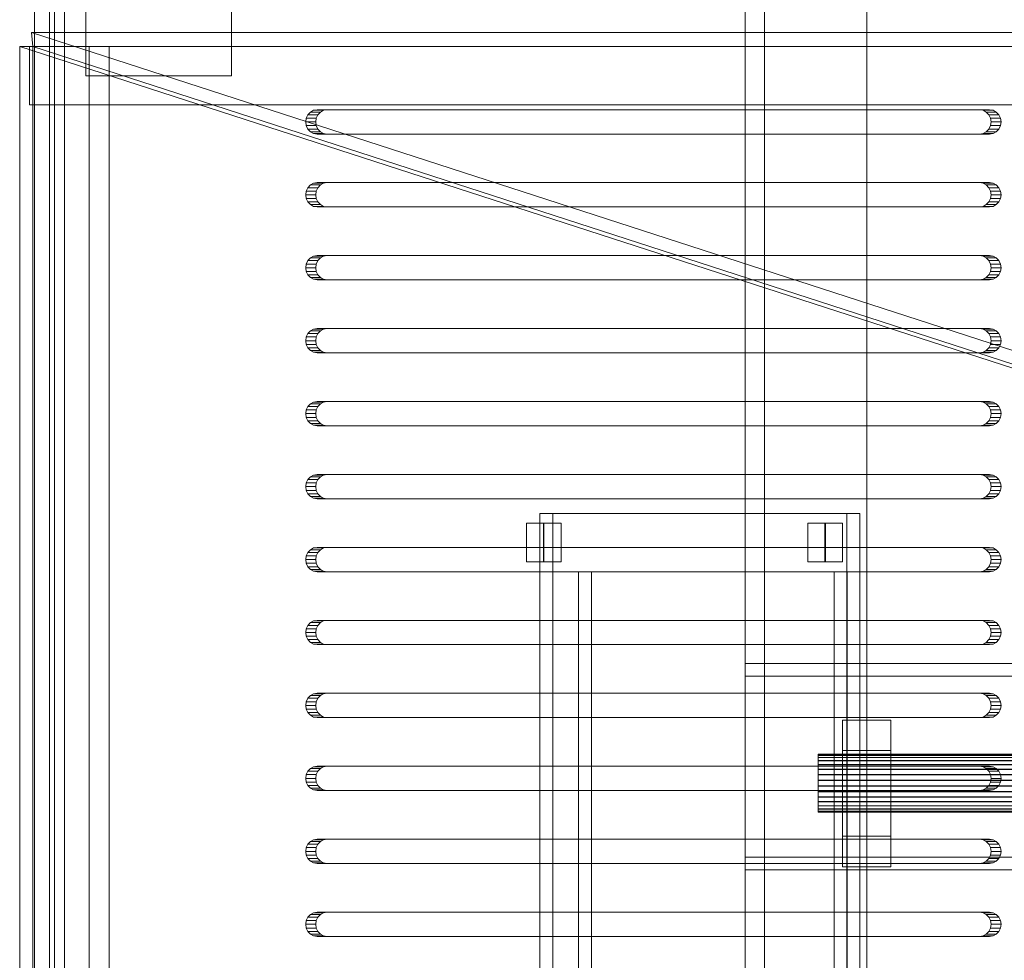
# Model space of a CAD drawing. Header units: millimetres. Extents: x -2233 to 61924, y -68080 to 6847.
# Tile 633 of 656: x 27076 to 27278, y -17980 to -17786. Entities that reach past the tile are written whole.
import ezdxf

# ---------------------------------------------------------------- set-up
doc = ezdxf.new("R2010")
doc.units = ezdxf.units.MM
doc.layers.add('superior_bajante_movil', color=7, linetype='Continuous', lineweight=0)
doc.layers.add('superior_C09', color=7, linetype='Continuous', lineweight=0)

msp = doc.modelspace()

# ---------------------------------------------------------------- linework, layer by layer
at = {"layer": 'superior_bajante_movil'}
for p, q in [((27081.912, -18183), (27081.912, -17777)), ((27082.939, -17777), (27082.939, -18183)), ((27078.834, -17780), (27078.834, -17792)), ((27082.939, -18180), (27082.939, -17780)), ((27082.939, -17792), (27082.939, -17780)), ((27084.991, -17780), (27084.991, -18180)), ((27089.379, -17798), (27089.379, -17782)), ((27119.379, -17782), (27119.379, -17798)), ((27829.98, -17789.103), (27078.226, -17789.103)), ((27078.226, -17789.103), (27349.801, -17877.103)), ((27078.492, -17792), (27078.226, -17789.103)), ((27075.796, -17792), (27075.796, -18168)), ((27075.796, -17792), (27078.492, -17792)), ((27347.371, -17880), (27075.796, -17792)), ((27829.562, -17792), (27077.808, -17792)), ((27077.808, -17792), (27077.808, -17804)), ((27078.834, -17792), (27077.808, -17792)), ((27350.067, -17880), (27078.492, -17792)), ((27078.492, -17792), (27830.246, -17792)), ((27078.492, -18168), (27078.492, -17792)), ((27078.834, -17792), (27830.588, -17792)), ((27078.834, -17792), (27082.939, -17792)), ((27090.111, -17792), (27078.834, -17792)), ((27078.834, -17792), (27078.834, -18168)), ((27078.834, -17804), (27078.834, -17792)), ((27834.693, -17792), (27082.939, -17792)), ((27082.939, -18168), (27082.939, -17792)), ((27082.939, -17792), (27094.215, -17792)), ((27090.111, -18168), (27090.111, -17792)), ((27094.215, -17792), (27090.111, -17792)), ((27094.215, -17792), (27094.215, -18168)), ((27119.379, -17798), (27089.379, -17798)), ((27077.808, -17804), (27829.562, -17804)), ((27077.808, -17804), (27078.834, -17804)), ((27830.588, -17804), (27078.834, -17804)), ((27134.737, -17806.727), (27134.622, -17807.5)), ((27135.07, -17806.031), (27134.737, -17806.727)), ((27134.737, -17806.727), (27136.789, -17806.727)), ((27135.59, -17805.477), (27135.07, -17806.031)), ((27135.07, -17806.031), (27137.122, -17806.031)), ((27136.245, -17805.122), (27135.59, -17805.477)), ((27135.59, -17805.477), (27137.642, -17805.477)), ((27136.971, -17805), (27136.245, -17805.122)), ((27136.245, -17805.122), (27138.297, -17805.122)), ((27136.674, -17807.5), (27136.789, -17806.727)), ((27136.789, -17806.727), (27137.122, -17806.031)), ((27136.971, -17805), (27139.023, -17805)), ((27273.226, -17805), (27136.971, -17805)), ((27137.122, -17806.031), (27137.642, -17805.477)), ((27137.642, -17805.477), (27138.297, -17805.122)), ((27138.297, -17805.122), (27139.023, -17805)), ((27139.023, -17805), (27275.278, -17805)), ((27273.226, -17805), (27275.278, -17805)), ((27273.952, -17805.122), (27273.226, -17805)), ((27273.952, -17805.122), (27276.004, -17805.122)), ((27274.607, -17805.477), (27273.952, -17805.122)), ((27274.607, -17805.477), (27276.659, -17805.477)), ((27275.127, -17806.031), (27274.607, -17805.477)), ((27275.127, -17806.031), (27277.179, -17806.031)), ((27275.461, -17806.727), (27275.127, -17806.031)), ((27275.278, -17805), (27276.004, -17805.122)), ((27275.461, -17806.727), (27277.513, -17806.727)), ((27275.576, -17807.5), (27275.461, -17806.727)), ((27276.004, -17805.122), (27276.659, -17805.477)), ((27276.659, -17805.477), (27277.179, -17806.031)), ((27277.179, -17806.031), (27277.513, -17806.727)), ((27277.513, -17806.727), (27277.628, -17807.5)), ((27134.622, -17807.5), (27134.737, -17808.273)), ((27134.622, -17807.5), (27136.674, -17807.5)), ((27134.737, -17808.273), (27135.07, -17808.969)), ((27134.737, -17808.273), (27136.789, -17808.273)), ((27136.789, -17808.273), (27136.674, -17807.5)), ((27137.122, -17808.969), (27136.789, -17808.273)), ((27275.127, -17808.969), (27275.461, -17808.273)), ((27275.461, -17808.273), (27275.576, -17807.5)), ((27275.461, -17808.273), (27277.513, -17808.273)), ((27275.576, -17807.5), (27277.628, -17807.5)), ((27277.513, -17808.273), (27277.179, -17808.969)), ((27277.628, -17807.5), (27277.513, -17808.273)), ((27135.07, -17808.969), (27135.59, -17809.523)), ((27135.07, -17808.969), (27137.122, -17808.969)), ((27135.59, -17809.523), (27136.245, -17809.878)), ((27135.59, -17809.523), (27137.642, -17809.523)), ((27136.245, -17809.878), (27136.971, -17810)), ((27136.245, -17809.878), (27138.297, -17809.878)), ((27139.023, -17810), (27136.971, -17810)), ((27136.971, -17810), (27273.226, -17810)), ((27137.642, -17809.523), (27137.122, -17808.969)), ((27138.297, -17809.878), (27137.642, -17809.523)), ((27139.023, -17810), (27138.297, -17809.878)), ((27275.278, -17810), (27139.023, -17810)), ((27273.226, -17810), (27273.952, -17809.878)), ((27273.226, -17810), (27275.278, -17810)), ((27273.952, -17809.878), (27274.607, -17809.523)), ((27273.952, -17809.878), (27276.004, -17809.878)), ((27274.607, -17809.523), (27275.127, -17808.969)), ((27274.607, -17809.523), (27276.659, -17809.523)), ((27275.127, -17808.969), (27277.179, -17808.969)), ((27276.004, -17809.878), (27275.278, -17810)), ((27276.659, -17809.523), (27276.004, -17809.878)), ((27277.179, -17808.969), (27276.659, -17809.523)), ((27135.07, -17821.031), (27134.737, -17821.727)), ((27135.59, -17820.477), (27135.07, -17821.031)), ((27135.07, -17821.031), (27137.122, -17821.031)), ((27136.245, -17820.122), (27135.59, -17820.477)), ((27135.59, -17820.477), (27137.642, -17820.477)), ((27136.971, -17820), (27136.245, -17820.122)), ((27136.245, -17820.122), (27138.297, -17820.122)), ((27136.789, -17821.727), (27137.122, -17821.031)), ((27136.971, -17820), (27139.023, -17820)), ((27273.226, -17820), (27136.971, -17820)), ((27137.122, -17821.031), (27137.642, -17820.477)), ((27137.642, -17820.477), (27138.297, -17820.122)), ((27138.297, -17820.122), (27139.023, -17820)), ((27139.023, -17820), (27275.278, -17820)), ((27273.226, -17820), (27275.278, -17820)), ((27273.952, -17820.122), (27273.226, -17820)), ((27273.952, -17820.122), (27276.004, -17820.122)), ((27274.607, -17820.477), (27273.952, -17820.122)), ((27274.607, -17820.477), (27276.659, -17820.477)), ((27275.127, -17821.031), (27274.607, -17820.477)), ((27275.127, -17821.031), (27277.179, -17821.031)), ((27275.461, -17821.727), (27275.127, -17821.031)), ((27275.278, -17820), (27276.004, -17820.122)), ((27276.004, -17820.122), (27276.659, -17820.477)), ((27276.659, -17820.477), (27277.179, -17821.031)), ((27277.179, -17821.031), (27277.513, -17821.727)), ((27134.737, -17821.727), (27134.622, -17822.5)), ((27134.622, -17822.5), (27134.737, -17823.273)), ((27134.622, -17822.5), (27136.674, -17822.5)), ((27134.737, -17821.727), (27136.789, -17821.727)), ((27136.674, -17822.5), (27136.789, -17821.727)), ((27136.789, -17823.273), (27136.674, -17822.5)), ((27275.461, -17821.727), (27277.513, -17821.727)), ((27275.576, -17822.5), (27275.461, -17821.727)), ((27275.461, -17823.273), (27275.576, -17822.5)), ((27275.576, -17822.5), (27277.628, -17822.5)), ((27277.513, -17821.727), (27277.628, -17822.5)), ((27277.628, -17822.5), (27277.513, -17823.273)), ((27134.737, -17823.273), (27135.07, -17823.969)), ((27134.737, -17823.273), (27136.789, -17823.273)), ((27135.07, -17823.969), (27135.59, -17824.523)), ((27135.07, -17823.969), (27137.122, -17823.969)), ((27135.59, -17824.523), (27136.245, -17824.878)), ((27135.59, -17824.523), (27137.642, -17824.523)), ((27136.245, -17824.878), (27136.971, -17825)), ((27136.245, -17824.878), (27138.297, -17824.878)), ((27137.122, -17823.969), (27136.789, -17823.273)), ((27139.023, -17825), (27136.971, -17825)), ((27136.971, -17825), (27273.226, -17825)), ((27137.642, -17824.523), (27137.122, -17823.969)), ((27138.297, -17824.878), (27137.642, -17824.523)), ((27139.023, -17825), (27138.297, -17824.878)), ((27275.278, -17825), (27139.023, -17825)), ((27273.226, -17825), (27273.952, -17824.878)), ((27273.226, -17825), (27275.278, -17825)), ((27273.952, -17824.878), (27274.607, -17824.523)), ((27273.952, -17824.878), (27276.004, -17824.878)), ((27274.607, -17824.523), (27275.127, -17823.969)), ((27274.607, -17824.523), (27276.659, -17824.523)), ((27275.127, -17823.969), (27275.461, -17823.273)), ((27275.127, -17823.969), (27277.179, -17823.969)), ((27276.004, -17824.878), (27275.278, -17825)), ((27275.461, -17823.273), (27277.513, -17823.273)), ((27276.659, -17824.523), (27276.004, -17824.878)), ((27277.179, -17823.969), (27276.659, -17824.523)), ((27277.513, -17823.273), (27277.179, -17823.969)), ((27136.245, -17835.122), (27135.59, -17835.477)), ((27136.971, -17835), (27136.245, -17835.122)), ((27136.245, -17835.122), (27138.297, -17835.122)), ((27136.971, -17835), (27139.023, -17835)), ((27273.226, -17835), (27136.971, -17835)), ((27137.642, -17835.477), (27138.297, -17835.122)), ((27138.297, -17835.122), (27139.023, -17835)), ((27139.023, -17835), (27275.278, -17835)), ((27273.226, -17835), (27275.278, -17835)), ((27273.952, -17835.122), (27273.226, -17835)), ((27273.952, -17835.122), (27276.004, -17835.122)), ((27274.607, -17835.477), (27273.952, -17835.122)), ((27275.278, -17835), (27276.004, -17835.122)), ((27276.004, -17835.122), (27276.659, -17835.477)), ((27134.737, -17836.727), (27134.622, -17837.5)), ((27135.07, -17836.031), (27134.737, -17836.727)), ((27134.737, -17836.727), (27136.789, -17836.727)), ((27135.59, -17835.477), (27135.07, -17836.031)), ((27135.07, -17836.031), (27137.122, -17836.031)), ((27135.59, -17835.477), (27137.642, -17835.477)), ((27136.674, -17837.5), (27136.789, -17836.727)), ((27136.789, -17836.727), (27137.122, -17836.031)), ((27137.122, -17836.031), (27137.642, -17835.477)), ((27274.607, -17835.477), (27276.659, -17835.477)), ((27275.127, -17836.031), (27274.607, -17835.477)), ((27275.127, -17836.031), (27277.179, -17836.031)), ((27275.461, -17836.727), (27275.127, -17836.031)), ((27275.461, -17836.727), (27277.513, -17836.727)), ((27275.576, -17837.5), (27275.461, -17836.727)), ((27276.659, -17835.477), (27277.179, -17836.031)), ((27277.179, -17836.031), (27277.513, -17836.727)), ((27277.513, -17836.727), (27277.628, -17837.5)), ((27134.622, -17837.5), (27134.737, -17838.273)), ((27134.622, -17837.5), (27136.674, -17837.5)), ((27134.737, -17838.273), (27135.07, -17838.969)), ((27134.737, -17838.273), (27136.789, -17838.273)), ((27135.07, -17838.969), (27135.59, -17839.523)), ((27135.07, -17838.969), (27137.122, -17838.969)), ((27136.789, -17838.273), (27136.674, -17837.5)), ((27137.122, -17838.969), (27136.789, -17838.273)), ((27137.642, -17839.523), (27137.122, -17838.969)), ((27274.607, -17839.523), (27275.127, -17838.969)), ((27275.127, -17838.969), (27275.461, -17838.273)), ((27275.127, -17838.969), (27277.179, -17838.969)), ((27275.461, -17838.273), (27275.576, -17837.5)), ((27275.461, -17838.273), (27277.513, -17838.273)), ((27275.576, -17837.5), (27277.628, -17837.5)), ((27277.179, -17838.969), (27276.659, -17839.523)), ((27277.513, -17838.273), (27277.179, -17838.969)), ((27277.628, -17837.5), (27277.513, -17838.273)), ((27135.59, -17839.523), (27136.245, -17839.878)), ((27135.59, -17839.523), (27137.642, -17839.523)), ((27136.245, -17839.878), (27136.971, -17840)), ((27136.245, -17839.878), (27138.297, -17839.878)), ((27139.023, -17840), (27136.971, -17840)), ((27136.971, -17840), (27273.226, -17840)), ((27138.297, -17839.878), (27137.642, -17839.523)), ((27139.023, -17840), (27138.297, -17839.878)), ((27275.278, -17840), (27139.023, -17840)), ((27273.226, -17840), (27273.952, -17839.878)), ((27273.226, -17840), (27275.278, -17840)), ((27273.952, -17839.878), (27274.607, -17839.523)), ((27273.952, -17839.878), (27276.004, -17839.878)), ((27274.607, -17839.523), (27276.659, -17839.523)), ((27276.004, -17839.878), (27275.278, -17840)), ((27276.659, -17839.523), (27276.004, -17839.878)), ((27135.07, -17851.031), (27134.737, -17851.727)), ((27135.59, -17850.477), (27135.07, -17851.031)), ((27135.07, -17851.031), (27137.122, -17851.031)), ((27136.245, -17850.122), (27135.59, -17850.477)), ((27135.59, -17850.477), (27137.642, -17850.477)), ((27136.971, -17850), (27136.245, -17850.122)), ((27136.245, -17850.122), (27138.297, -17850.122)), ((27136.789, -17851.727), (27137.122, -17851.031)), ((27136.971, -17850), (27139.023, -17850)), ((27273.226, -17850), (27136.971, -17850)), ((27137.122, -17851.031), (27137.642, -17850.477)), ((27137.642, -17850.477), (27138.297, -17850.122)), ((27138.297, -17850.122), (27139.023, -17850)), ((27139.023, -17850), (27275.278, -17850)), ((27273.226, -17850), (27275.278, -17850)), ((27273.952, -17850.122), (27273.226, -17850)), ((27273.952, -17850.122), (27276.004, -17850.122)), ((27274.607, -17850.477), (27273.952, -17850.122)), ((27274.607, -17850.477), (27276.659, -17850.477)), ((27275.127, -17851.031), (27274.607, -17850.477)), ((27275.127, -17851.031), (27277.179, -17851.031)), ((27275.461, -17851.727), (27275.127, -17851.031)), ((27275.278, -17850), (27276.004, -17850.122)), ((27276.004, -17850.122), (27276.659, -17850.477)), ((27276.659, -17850.477), (27277.179, -17851.031)), ((27277.179, -17851.031), (27277.513, -17851.727)), ((27134.737, -17851.727), (27134.622, -17852.5)), ((27134.622, -17852.5), (27134.737, -17853.273)), ((27134.622, -17852.5), (27136.674, -17852.5)), ((27134.737, -17851.727), (27136.789, -17851.727)), ((27134.737, -17853.273), (27135.07, -17853.969)), ((27134.737, -17853.273), (27136.789, -17853.273)), ((27136.674, -17852.5), (27136.789, -17851.727)), ((27136.789, -17853.273), (27136.674, -17852.5)), ((27137.122, -17853.969), (27136.789, -17853.273)), ((27275.127, -17853.969), (27275.461, -17853.273)), ((27275.461, -17851.727), (27277.513, -17851.727)), ((27275.576, -17852.5), (27275.461, -17851.727)), ((27275.461, -17853.273), (27275.576, -17852.5)), ((27275.461, -17853.273), (27277.513, -17853.273)), ((27275.576, -17852.5), (27277.628, -17852.5)), ((27277.513, -17853.273), (27277.179, -17853.969)), ((27277.513, -17851.727), (27277.628, -17852.5)), ((27277.628, -17852.5), (27277.513, -17853.273)), ((27135.07, -17853.969), (27135.59, -17854.523)), ((27135.07, -17853.969), (27137.122, -17853.969)), ((27135.59, -17854.523), (27136.245, -17854.878)), ((27135.59, -17854.523), (27137.642, -17854.523)), ((27136.245, -17854.878), (27136.971, -17855)), ((27136.245, -17854.878), (27138.297, -17854.878)), ((27139.023, -17855), (27136.971, -17855)), ((27136.971, -17855), (27273.226, -17855)), ((27137.642, -17854.523), (27137.122, -17853.969)), ((27138.297, -17854.878), (27137.642, -17854.523)), ((27139.023, -17855), (27138.297, -17854.878)), ((27275.278, -17855), (27139.023, -17855)), ((27273.226, -17855), (27273.952, -17854.878)), ((27273.226, -17855), (27275.278, -17855)), ((27273.952, -17854.878), (27274.607, -17854.523)), ((27273.952, -17854.878), (27276.004, -17854.878)), ((27274.607, -17854.523), (27275.127, -17853.969)), ((27274.607, -17854.523), (27276.659, -17854.523)), ((27275.127, -17853.969), (27277.179, -17853.969)), ((27276.004, -17854.878), (27275.278, -17855)), ((27276.659, -17854.523), (27276.004, -17854.878)), ((27277.179, -17853.969), (27276.659, -17854.523)), ((27135.59, -17865.477), (27135.07, -17866.031)), ((27136.245, -17865.122), (27135.59, -17865.477)), ((27135.59, -17865.477), (27137.642, -17865.477)), ((27136.971, -17865), (27136.245, -17865.122)), ((27136.245, -17865.122), (27138.297, -17865.122)), ((27136.971, -17865), (27139.023, -17865)), ((27273.226, -17865), (27136.971, -17865)), ((27137.122, -17866.031), (27137.642, -17865.477)), ((27137.642, -17865.477), (27138.297, -17865.122)), ((27138.297, -17865.122), (27139.023, -17865)), ((27139.023, -17865), (27275.278, -17865)), ((27273.226, -17865), (27275.278, -17865)), ((27273.952, -17865.122), (27273.226, -17865)), ((27273.952, -17865.122), (27276.004, -17865.122)), ((27274.607, -17865.477), (27273.952, -17865.122)), ((27274.607, -17865.477), (27276.659, -17865.477)), ((27275.127, -17866.031), (27274.607, -17865.477)), ((27275.278, -17865), (27276.004, -17865.122)), ((27276.004, -17865.122), (27276.659, -17865.477)), ((27276.659, -17865.477), (27277.179, -17866.031)), ((27134.737, -17866.727), (27134.622, -17867.5)), ((27134.622, -17867.5), (27134.737, -17868.273)), ((27134.622, -17867.5), (27136.674, -17867.5)), ((27135.07, -17866.031), (27134.737, -17866.727)), ((27134.737, -17866.727), (27136.789, -17866.727)), ((27135.07, -17866.031), (27137.122, -17866.031)), ((27136.674, -17867.5), (27136.789, -17866.727)), ((27136.789, -17868.273), (27136.674, -17867.5)), ((27136.789, -17866.727), (27137.122, -17866.031)), ((27275.127, -17866.031), (27277.179, -17866.031)), ((27275.461, -17866.727), (27275.127, -17866.031)), ((27275.461, -17866.727), (27277.513, -17866.727)), ((27275.576, -17867.5), (27275.461, -17866.727)), ((27275.461, -17868.273), (27275.576, -17867.5)), ((27275.576, -17867.5), (27277.628, -17867.5)), ((27277.179, -17866.031), (27277.513, -17866.727)), ((27277.513, -17866.727), (27277.628, -17867.5)), ((27277.628, -17867.5), (27277.513, -17868.273)), ((27134.737, -17868.273), (27135.07, -17868.969)), ((27134.737, -17868.273), (27136.789, -17868.273)), ((27135.07, -17868.969), (27135.59, -17869.523)), ((27135.07, -17868.969), (27137.122, -17868.969)), ((27135.59, -17869.523), (27136.245, -17869.878)), ((27135.59, -17869.523), (27137.642, -17869.523)), ((27137.122, -17868.969), (27136.789, -17868.273)), ((27137.642, -17869.523), (27137.122, -17868.969)), ((27138.297, -17869.878), (27137.642, -17869.523)), ((27273.952, -17869.878), (27274.607, -17869.523)), ((27274.607, -17869.523), (27275.127, -17868.969)), ((27274.607, -17869.523), (27276.659, -17869.523)), ((27275.127, -17868.969), (27275.461, -17868.273)), ((27275.127, -17868.969), (27277.179, -17868.969)), ((27275.461, -17868.273), (27277.513, -17868.273)), ((27276.659, -17869.523), (27276.004, -17869.878)), ((27277.179, -17868.969), (27276.659, -17869.523)), ((27277.513, -17868.273), (27277.179, -17868.969)), ((27136.245, -17869.878), (27136.971, -17870)), ((27136.245, -17869.878), (27138.297, -17869.878)), ((27139.023, -17870), (27136.971, -17870)), ((27136.971, -17870), (27273.226, -17870)), ((27139.023, -17870), (27138.297, -17869.878)), ((27275.278, -17870), (27139.023, -17870)), ((27273.226, -17870), (27273.952, -17869.878)), ((27273.226, -17870), (27275.278, -17870)), ((27273.952, -17869.878), (27276.004, -17869.878)), ((27276.004, -17869.878), (27275.278, -17870)), ((27134.737, -17881.727), (27134.622, -17882.5)), ((27135.07, -17881.031), (27134.737, -17881.727)), ((27134.737, -17881.727), (27136.789, -17881.727)), ((27135.59, -17880.477), (27135.07, -17881.031)), ((27135.07, -17881.031), (27137.122, -17881.031)), ((27136.245, -17880.122), (27135.59, -17880.477)), ((27135.59, -17880.477), (27137.642, -17880.477)), ((27136.971, -17880), (27136.245, -17880.122)), ((27136.245, -17880.122), (27138.297, -17880.122)), ((27136.674, -17882.5), (27136.789, -17881.727)), ((27136.789, -17881.727), (27137.122, -17881.031)), ((27136.971, -17880), (27139.023, -17880)), ((27273.226, -17880), (27136.971, -17880)), ((27137.122, -17881.031), (27137.642, -17880.477)), ((27137.642, -17880.477), (27138.297, -17880.122)), ((27138.297, -17880.122), (27139.023, -17880)), ((27139.023, -17880), (27275.278, -17880)), ((27273.226, -17880), (27275.278, -17880)), ((27273.952, -17880.122), (27273.226, -17880)), ((27273.952, -17880.122), (27276.004, -17880.122)), ((27274.607, -17880.477), (27273.952, -17880.122)), ((27274.607, -17880.477), (27276.659, -17880.477)), ((27275.127, -17881.031), (27274.607, -17880.477)), ((27275.127, -17881.031), (27277.179, -17881.031)), ((27275.461, -17881.727), (27275.127, -17881.031)), ((27275.278, -17880), (27276.004, -17880.122)), ((27275.461, -17881.727), (27277.513, -17881.727)), ((27275.576, -17882.5), (27275.461, -17881.727)), ((27276.004, -17880.122), (27276.659, -17880.477)), ((27276.659, -17880.477), (27277.179, -17881.031)), ((27277.179, -17881.031), (27277.513, -17881.727)), ((27277.513, -17881.727), (27277.628, -17882.5)), ((27134.622, -17882.5), (27134.737, -17883.273)), ((27134.622, -17882.5), (27136.674, -17882.5)), ((27134.737, -17883.273), (27135.07, -17883.969)), ((27134.737, -17883.273), (27136.789, -17883.273)), ((27136.789, -17883.273), (27136.674, -17882.5)), ((27137.122, -17883.969), (27136.789, -17883.273)), ((27275.127, -17883.969), (27275.461, -17883.273)), ((27275.461, -17883.273), (27275.576, -17882.5)), ((27275.461, -17883.273), (27277.513, -17883.273)), ((27275.576, -17882.5), (27277.628, -17882.5)), ((27277.513, -17883.273), (27277.179, -17883.969)), ((27277.628, -17882.5), (27277.513, -17883.273)), ((27135.07, -17883.969), (27135.59, -17884.523)), ((27135.07, -17883.969), (27137.122, -17883.969)), ((27135.59, -17884.523), (27136.245, -17884.878)), ((27135.59, -17884.523), (27137.642, -17884.523)), ((27136.245, -17884.878), (27136.971, -17885)), ((27136.245, -17884.878), (27138.297, -17884.878)), ((27139.023, -17885), (27136.971, -17885)), ((27136.971, -17885), (27273.226, -17885)), ((27137.642, -17884.523), (27137.122, -17883.969)), ((27138.297, -17884.878), (27137.642, -17884.523)), ((27139.023, -17885), (27138.297, -17884.878)), ((27275.278, -17885), (27139.023, -17885)), ((27273.226, -17885), (27273.952, -17884.878)), ((27273.226, -17885), (27275.278, -17885)), ((27273.952, -17884.878), (27274.607, -17884.523)), ((27273.952, -17884.878), (27276.004, -17884.878)), ((27274.607, -17884.523), (27275.127, -17883.969)), ((27274.607, -17884.523), (27276.659, -17884.523)), ((27275.127, -17883.969), (27277.179, -17883.969)), ((27276.004, -17884.878), (27275.278, -17885)), ((27276.659, -17884.523), (27276.004, -17884.878)), ((27277.179, -17883.969), (27276.659, -17884.523)), ((27182.748, -18072), (27182.748, -17888)), ((27182.748, -17888), (27245.889, -17888)), ((27185.445, -17888), (27182.748, -17888)), ((27248.586, -17888), (27185.445, -17888)), ((27185.445, -17888), (27185.445, -18072)), ((27245.889, -17888), (27245.889, -18072)), ((27248.586, -17888), (27245.889, -17888)), ((27248.586, -18072), (27248.586, -17888)), ((27180.03, -17898), (27180.03, -17890)), ((27180.03, -17890), (27183.538, -17890)), ((27183.625, -17890), (27180.03, -17890)), ((27183.538, -17890), (27183.538, -17898)), ((27187.133, -17890), (27183.538, -17890)), ((27187.133, -17890), (27183.625, -17890)), ((27183.625, -17890), (27183.625, -17898)), ((27187.133, -17898), (27187.133, -17890)), ((27237.91, -17898), (27237.91, -17890)), ((27237.91, -17890), (27241.418, -17890)), ((27241.505, -17890), (27237.91, -17890)), ((27241.418, -17890), (27241.418, -17898)), ((27245.013, -17890), (27241.418, -17890)), ((27245.013, -17890), (27241.505, -17890)), ((27241.505, -17890), (27241.505, -17898)), ((27245.013, -17898), (27245.013, -17890)), ((27135.59, -17895.477), (27135.07, -17896.031)), ((27136.245, -17895.122), (27135.59, -17895.477)), ((27135.59, -17895.477), (27137.642, -17895.477)), ((27136.971, -17895), (27136.245, -17895.122)), ((27136.245, -17895.122), (27138.297, -17895.122)), ((27136.971, -17895), (27139.023, -17895)), ((27273.226, -17895), (27136.971, -17895)), ((27137.122, -17896.031), (27137.642, -17895.477)), ((27137.642, -17895.477), (27138.297, -17895.122)), ((27138.297, -17895.122), (27139.023, -17895)), ((27139.023, -17895), (27275.278, -17895)), ((27273.226, -17895), (27275.278, -17895)), ((27273.952, -17895.122), (27273.226, -17895)), ((27273.952, -17895.122), (27276.004, -17895.122)), ((27274.607, -17895.477), (27273.952, -17895.122)), ((27274.607, -17895.477), (27276.659, -17895.477)), ((27275.127, -17896.031), (27274.607, -17895.477)), ((27275.278, -17895), (27276.004, -17895.122)), ((27276.004, -17895.122), (27276.659, -17895.477)), ((27276.659, -17895.477), (27277.179, -17896.031)), ((27134.737, -17896.727), (27134.622, -17897.5)), ((27134.622, -17897.5), (27134.737, -17898.273)), ((27134.622, -17897.5), (27136.674, -17897.5)), ((27135.07, -17896.031), (27134.737, -17896.727)), ((27134.737, -17896.727), (27136.789, -17896.727)), ((27135.07, -17896.031), (27137.122, -17896.031)), ((27136.674, -17897.5), (27136.789, -17896.727)), ((27136.789, -17898.273), (27136.674, -17897.5)), ((27136.789, -17896.727), (27137.122, -17896.031)), ((27183.538, -17898), (27180.03, -17898)), ((27180.03, -17898), (27183.625, -17898)), ((27187.133, -17898), (27183.538, -17898)), ((27183.625, -17898), (27187.133, -17898)), ((27241.418, -17898), (27237.91, -17898)), ((27237.91, -17898), (27241.505, -17898)), ((27245.013, -17898), (27241.418, -17898)), ((27241.505, -17898), (27245.013, -17898)), ((27275.127, -17896.031), (27277.179, -17896.031)), ((27275.461, -17896.727), (27275.127, -17896.031)), ((27275.461, -17896.727), (27277.513, -17896.727)), ((27275.576, -17897.5), (27275.461, -17896.727)), ((27275.461, -17898.273), (27275.576, -17897.5)), ((27275.576, -17897.5), (27277.628, -17897.5)), ((27277.179, -17896.031), (27277.513, -17896.727)), ((27277.513, -17896.727), (27277.628, -17897.5)), ((27277.628, -17897.5), (27277.513, -17898.273)), ((27134.737, -17898.273), (27135.07, -17898.969)), ((27134.737, -17898.273), (27136.789, -17898.273)), ((27135.07, -17898.969), (27135.59, -17899.523)), ((27135.07, -17898.969), (27137.122, -17898.969)), ((27135.59, -17899.523), (27136.245, -17899.878)), ((27135.59, -17899.523), (27137.642, -17899.523)), ((27136.245, -17899.878), (27136.971, -17900)), ((27136.245, -17899.878), (27138.297, -17899.878)), ((27137.122, -17898.969), (27136.789, -17898.273)), ((27139.023, -17900), (27136.971, -17900)), ((27136.971, -17900), (27273.226, -17900)), ((27137.642, -17899.523), (27137.122, -17898.969)), ((27138.297, -17899.878), (27137.642, -17899.523)), ((27139.023, -17900), (27138.297, -17899.878)), ((27275.278, -17900), (27139.023, -17900)), ((27190.706, -17900), (27243.324, -17900)), ((27190.706, -17900), (27193.403, -17900)), ((27190.706, -18060), (27190.706, -17900)), ((27246.02, -17900), (27193.403, -17900)), ((27193.403, -17900), (27193.403, -18060)), ((27243.324, -17900), (27243.324, -18060)), ((27243.324, -17900), (27246.02, -17900)), ((27246.02, -18060), (27246.02, -17900)), ((27273.226, -17900), (27273.952, -17899.878)), ((27273.226, -17900), (27275.278, -17900)), ((27273.952, -17899.878), (27274.607, -17899.523)), ((27273.952, -17899.878), (27276.004, -17899.878)), ((27274.607, -17899.523), (27275.127, -17898.969)), ((27274.607, -17899.523), (27276.659, -17899.523)), ((27275.127, -17898.969), (27275.461, -17898.273)), ((27275.127, -17898.969), (27277.179, -17898.969)), ((27276.004, -17899.878), (27275.278, -17900)), ((27275.461, -17898.273), (27277.513, -17898.273)), ((27276.659, -17899.523), (27276.004, -17899.878)), ((27277.179, -17898.969), (27276.659, -17899.523)), ((27277.513, -17898.273), (27277.179, -17898.969)), ((27136.245, -17910.122), (27135.59, -17910.477)), ((27136.971, -17910), (27136.245, -17910.122)), ((27136.245, -17910.122), (27138.297, -17910.122)), ((27136.971, -17910), (27139.023, -17910)), ((27273.226, -17910), (27136.971, -17910)), ((27137.642, -17910.477), (27138.297, -17910.122)), ((27138.297, -17910.122), (27139.023, -17910)), ((27139.023, -17910), (27275.278, -17910)), ((27273.226, -17910), (27275.278, -17910)), ((27273.952, -17910.122), (27273.226, -17910)), ((27273.952, -17910.122), (27276.004, -17910.122)), ((27274.607, -17910.477), (27273.952, -17910.122)), ((27275.278, -17910), (27276.004, -17910.122)), ((27276.004, -17910.122), (27276.659, -17910.477)), ((27134.737, -17911.727), (27134.622, -17912.5)), ((27135.07, -17911.031), (27134.737, -17911.727)), ((27134.737, -17911.727), (27136.789, -17911.727)), ((27135.59, -17910.477), (27135.07, -17911.031)), ((27135.07, -17911.031), (27137.122, -17911.031)), ((27135.59, -17910.477), (27137.642, -17910.477)), ((27136.674, -17912.5), (27136.789, -17911.727)), ((27136.789, -17911.727), (27137.122, -17911.031)), ((27137.122, -17911.031), (27137.642, -17910.477)), ((27274.607, -17910.477), (27276.659, -17910.477)), ((27275.127, -17911.031), (27274.607, -17910.477)), ((27275.127, -17911.031), (27277.179, -17911.031)), ((27275.461, -17911.727), (27275.127, -17911.031)), ((27275.461, -17911.727), (27277.513, -17911.727)), ((27275.576, -17912.5), (27275.461, -17911.727)), ((27276.659, -17910.477), (27277.179, -17911.031)), ((27277.179, -17911.031), (27277.513, -17911.727)), ((27277.513, -17911.727), (27277.628, -17912.5)), ((27134.622, -17912.5), (27134.737, -17913.273)), ((27134.622, -17912.5), (27136.674, -17912.5)), ((27134.737, -17913.273), (27135.07, -17913.969)), ((27134.737, -17913.273), (27136.789, -17913.273)), ((27135.07, -17913.969), (27135.59, -17914.523)), ((27135.07, -17913.969), (27137.122, -17913.969)), ((27136.789, -17913.273), (27136.674, -17912.5)), ((27137.122, -17913.969), (27136.789, -17913.273)), ((27137.642, -17914.523), (27137.122, -17913.969)), ((27274.607, -17914.523), (27275.127, -17913.969)), ((27275.127, -17913.969), (27275.461, -17913.273)), ((27275.127, -17913.969), (27277.179, -17913.969)), ((27275.461, -17913.273), (27275.576, -17912.5)), ((27275.461, -17913.273), (27277.513, -17913.273)), ((27275.576, -17912.5), (27277.628, -17912.5)), ((27277.179, -17913.969), (27276.659, -17914.523)), ((27277.513, -17913.273), (27277.179, -17913.969)), ((27277.628, -17912.5), (27277.513, -17913.273)), ((27135.59, -17914.523), (27136.245, -17914.878)), ((27135.59, -17914.523), (27137.642, -17914.523)), ((27136.245, -17914.878), (27136.971, -17915)), ((27136.245, -17914.878), (27138.297, -17914.878)), ((27139.023, -17915), (27136.971, -17915)), ((27136.971, -17915), (27273.226, -17915)), ((27138.297, -17914.878), (27137.642, -17914.523)), ((27139.023, -17915), (27138.297, -17914.878)), ((27275.278, -17915), (27139.023, -17915)), ((27273.226, -17915), (27273.952, -17914.878)), ((27273.226, -17915), (27275.278, -17915)), ((27273.952, -17914.878), (27274.607, -17914.523)), ((27273.952, -17914.878), (27276.004, -17914.878)), ((27274.607, -17914.523), (27276.659, -17914.523)), ((27276.004, -17914.878), (27275.278, -17915)), ((27276.659, -17914.523), (27276.004, -17914.878)), ((27135.07, -17926.031), (27134.737, -17926.727)), ((27135.59, -17925.477), (27135.07, -17926.031)), ((27135.07, -17926.031), (27137.122, -17926.031)), ((27136.245, -17925.122), (27135.59, -17925.477)), ((27135.59, -17925.477), (27137.642, -17925.477)), ((27136.971, -17925), (27136.245, -17925.122)), ((27136.245, -17925.122), (27138.297, -17925.122)), ((27136.789, -17926.727), (27137.122, -17926.031)), ((27136.971, -17925), (27139.023, -17925)), ((27273.226, -17925), (27136.971, -17925)), ((27137.122, -17926.031), (27137.642, -17925.477)), ((27137.642, -17925.477), (27138.297, -17925.122)), ((27138.297, -17925.122), (27139.023, -17925)), ((27139.023, -17925), (27275.278, -17925)), ((27273.226, -17925), (27275.278, -17925)), ((27273.952, -17925.122), (27273.226, -17925)), ((27273.952, -17925.122), (27276.004, -17925.122)), ((27274.607, -17925.477), (27273.952, -17925.122)), ((27274.607, -17925.477), (27276.659, -17925.477)), ((27275.127, -17926.031), (27274.607, -17925.477)), ((27275.127, -17926.031), (27277.179, -17926.031)), ((27275.461, -17926.727), (27275.127, -17926.031)), ((27275.278, -17925), (27276.004, -17925.122)), ((27276.004, -17925.122), (27276.659, -17925.477)), ((27276.659, -17925.477), (27277.179, -17926.031)), ((27277.179, -17926.031), (27277.513, -17926.727)), ((27134.737, -17926.727), (27134.622, -17927.5)), ((27134.622, -17927.5), (27134.737, -17928.273)), ((27134.622, -17927.5), (27136.674, -17927.5)), ((27134.737, -17926.727), (27136.789, -17926.727)), ((27134.737, -17928.273), (27135.07, -17928.969)), ((27134.737, -17928.273), (27136.789, -17928.273)), ((27136.674, -17927.5), (27136.789, -17926.727)), ((27136.789, -17928.273), (27136.674, -17927.5)), ((27137.122, -17928.969), (27136.789, -17928.273)), ((27275.127, -17928.969), (27275.461, -17928.273)), ((27275.461, -17926.727), (27277.513, -17926.727)), ((27275.576, -17927.5), (27275.461, -17926.727)), ((27275.461, -17928.273), (27275.576, -17927.5)), ((27275.461, -17928.273), (27277.513, -17928.273)), ((27275.576, -17927.5), (27277.628, -17927.5)), ((27277.513, -17928.273), (27277.179, -17928.969)), ((27277.513, -17926.727), (27277.628, -17927.5)), ((27277.628, -17927.5), (27277.513, -17928.273)), ((27135.07, -17928.969), (27135.59, -17929.523)), ((27135.07, -17928.969), (27137.122, -17928.969)), ((27135.59, -17929.523), (27136.245, -17929.878)), ((27135.59, -17929.523), (27137.642, -17929.523)), ((27136.245, -17929.878), (27136.971, -17930)), ((27136.245, -17929.878), (27138.297, -17929.878)), ((27139.023, -17930), (27136.971, -17930)), ((27136.971, -17930), (27273.226, -17930)), ((27137.642, -17929.523), (27137.122, -17928.969)), ((27138.297, -17929.878), (27137.642, -17929.523)), ((27139.023, -17930), (27138.297, -17929.878)), ((27275.278, -17930), (27139.023, -17930)), ((27273.226, -17930), (27273.952, -17929.878)), ((27273.226, -17930), (27275.278, -17930)), ((27273.952, -17929.878), (27274.607, -17929.523)), ((27273.952, -17929.878), (27276.004, -17929.878)), ((27274.607, -17929.523), (27275.127, -17928.969)), ((27274.607, -17929.523), (27276.659, -17929.523)), ((27275.127, -17928.969), (27277.179, -17928.969)), ((27276.004, -17929.878), (27275.278, -17930)), ((27276.659, -17929.523), (27276.004, -17929.878)), ((27277.179, -17928.969), (27276.659, -17929.523)), ((27135.59, -17940.477), (27135.07, -17941.031)), ((27136.245, -17940.122), (27135.59, -17940.477)), ((27135.59, -17940.477), (27137.642, -17940.477)), ((27136.971, -17940), (27136.245, -17940.122)), ((27136.245, -17940.122), (27138.297, -17940.122)), ((27136.971, -17940), (27139.023, -17940)), ((27273.226, -17940), (27136.971, -17940)), ((27137.122, -17941.031), (27137.642, -17940.477)), ((27137.642, -17940.477), (27138.297, -17940.122)), ((27138.297, -17940.122), (27139.023, -17940)), ((27139.023, -17940), (27275.278, -17940)), ((27273.226, -17940), (27275.278, -17940)), ((27273.952, -17940.122), (27273.226, -17940)), ((27273.952, -17940.122), (27276.004, -17940.122)), ((27274.607, -17940.477), (27273.952, -17940.122)), ((27274.607, -17940.477), (27276.659, -17940.477)), ((27275.127, -17941.031), (27274.607, -17940.477)), ((27275.278, -17940), (27276.004, -17940.122)), ((27276.004, -17940.122), (27276.659, -17940.477)), ((27276.659, -17940.477), (27277.179, -17941.031)), ((27134.737, -17941.727), (27134.622, -17942.5)), ((27134.622, -17942.5), (27134.737, -17943.273)), ((27134.622, -17942.5), (27136.674, -17942.5)), ((27135.07, -17941.031), (27134.737, -17941.727)), ((27134.737, -17941.727), (27136.789, -17941.727)), ((27135.07, -17941.031), (27137.122, -17941.031)), ((27136.674, -17942.5), (27136.789, -17941.727)), ((27136.789, -17943.273), (27136.674, -17942.5)), ((27136.789, -17941.727), (27137.122, -17941.031)), ((27275.127, -17941.031), (27277.179, -17941.031)), ((27275.461, -17941.727), (27275.127, -17941.031)), ((27275.461, -17941.727), (27277.513, -17941.727)), ((27275.576, -17942.5), (27275.461, -17941.727)), ((27275.461, -17943.273), (27275.576, -17942.5)), ((27275.576, -17942.5), (27277.628, -17942.5)), ((27277.179, -17941.031), (27277.513, -17941.727)), ((27277.513, -17941.727), (27277.628, -17942.5)), ((27277.628, -17942.5), (27277.513, -17943.273)), ((27134.737, -17943.273), (27135.07, -17943.969)), ((27134.737, -17943.273), (27136.789, -17943.273)), ((27135.07, -17943.969), (27135.59, -17944.523)), ((27135.07, -17943.969), (27137.122, -17943.969)), ((27135.59, -17944.523), (27136.245, -17944.878)), ((27135.59, -17944.523), (27137.642, -17944.523)), ((27137.122, -17943.969), (27136.789, -17943.273)), ((27137.642, -17944.523), (27137.122, -17943.969)), ((27138.297, -17944.878), (27137.642, -17944.523)), ((27273.952, -17944.878), (27274.607, -17944.523)), ((27274.607, -17944.523), (27275.127, -17943.969)), ((27274.607, -17944.523), (27276.659, -17944.523)), ((27275.127, -17943.969), (27275.461, -17943.273)), ((27275.127, -17943.969), (27277.179, -17943.969)), ((27275.461, -17943.273), (27277.513, -17943.273)), ((27276.659, -17944.523), (27276.004, -17944.878)), ((27277.179, -17943.969), (27276.659, -17944.523)), ((27277.513, -17943.273), (27277.179, -17943.969)), ((27136.245, -17944.878), (27136.971, -17945)), ((27136.245, -17944.878), (27138.297, -17944.878)), ((27139.023, -17945), (27136.971, -17945)), ((27136.971, -17945), (27273.226, -17945)), ((27139.023, -17945), (27138.297, -17944.878)), ((27275.278, -17945), (27139.023, -17945)), ((27273.226, -17945), (27273.952, -17944.878)), ((27273.226, -17945), (27275.278, -17945)), ((27273.952, -17944.878), (27276.004, -17944.878)), ((27276.004, -17944.878), (27275.278, -17945)), ((27134.737, -17956.727), (27134.622, -17957.5)), ((27135.07, -17956.031), (27134.737, -17956.727)), ((27134.737, -17956.727), (27136.789, -17956.727)), ((27135.59, -17955.477), (27135.07, -17956.031)), ((27135.07, -17956.031), (27137.122, -17956.031)), ((27136.245, -17955.122), (27135.59, -17955.477)), ((27135.59, -17955.477), (27137.642, -17955.477)), ((27136.971, -17955), (27136.245, -17955.122)), ((27136.245, -17955.122), (27138.297, -17955.122)), ((27136.674, -17957.5), (27136.789, -17956.727)), ((27136.789, -17956.727), (27137.122, -17956.031)), ((27136.971, -17955), (27139.023, -17955)), ((27273.226, -17955), (27136.971, -17955)), ((27137.122, -17956.031), (27137.642, -17955.477)), ((27137.642, -17955.477), (27138.297, -17955.122)), ((27138.297, -17955.122), (27139.023, -17955)), ((27139.023, -17955), (27275.278, -17955)), ((27273.226, -17955), (27275.278, -17955)), ((27273.952, -17955.122), (27273.226, -17955)), ((27273.952, -17955.122), (27276.004, -17955.122)), ((27274.607, -17955.477), (27273.952, -17955.122)), ((27274.607, -17955.477), (27276.659, -17955.477)), ((27275.127, -17956.031), (27274.607, -17955.477)), ((27275.127, -17956.031), (27277.179, -17956.031)), ((27275.461, -17956.727), (27275.127, -17956.031)), ((27275.278, -17955), (27276.004, -17955.122)), ((27275.461, -17956.727), (27277.513, -17956.727)), ((27275.576, -17957.5), (27275.461, -17956.727)), ((27276.004, -17955.122), (27276.659, -17955.477)), ((27276.659, -17955.477), (27277.179, -17956.031)), ((27277.179, -17956.031), (27277.513, -17956.727)), ((27277.513, -17956.727), (27277.628, -17957.5)), ((27134.622, -17957.5), (27134.737, -17958.273)), ((27134.622, -17957.5), (27136.674, -17957.5)), ((27134.737, -17958.273), (27135.07, -17958.969)), ((27134.737, -17958.273), (27136.789, -17958.273)), ((27136.789, -17958.273), (27136.674, -17957.5)), ((27137.122, -17958.969), (27136.789, -17958.273)), ((27275.127, -17958.969), (27275.461, -17958.273)), ((27275.461, -17958.273), (27275.576, -17957.5)), ((27275.461, -17958.273), (27277.513, -17958.273)), ((27275.576, -17957.5), (27277.628, -17957.5)), ((27277.513, -17958.273), (27277.179, -17958.969)), ((27277.628, -17957.5), (27277.513, -17958.273)), ((27135.07, -17958.969), (27135.59, -17959.523)), ((27135.07, -17958.969), (27137.122, -17958.969)), ((27135.59, -17959.523), (27136.245, -17959.878)), ((27135.59, -17959.523), (27137.642, -17959.523)), ((27136.245, -17959.878), (27136.971, -17960)), ((27136.245, -17959.878), (27138.297, -17959.878)), ((27139.023, -17960), (27136.971, -17960)), ((27136.971, -17960), (27273.226, -17960)), ((27137.642, -17959.523), (27137.122, -17958.969)), ((27138.297, -17959.878), (27137.642, -17959.523)), ((27139.023, -17960), (27138.297, -17959.878)), ((27275.278, -17960), (27139.023, -17960)), ((27273.226, -17960), (27273.952, -17959.878)), ((27273.226, -17960), (27275.278, -17960)), ((27273.952, -17959.878), (27274.607, -17959.523)), ((27273.952, -17959.878), (27276.004, -17959.878)), ((27274.607, -17959.523), (27275.127, -17958.969)), ((27274.607, -17959.523), (27276.659, -17959.523)), ((27275.127, -17958.969), (27277.179, -17958.969)), ((27276.004, -17959.878), (27275.278, -17960)), ((27276.659, -17959.523), (27276.004, -17959.878)), ((27277.179, -17958.969), (27276.659, -17959.523)), ((27135.59, -17970.477), (27135.07, -17971.031)), ((27136.245, -17970.122), (27135.59, -17970.477)), ((27135.59, -17970.477), (27137.642, -17970.477)), ((27136.971, -17970), (27136.245, -17970.122)), ((27136.245, -17970.122), (27138.297, -17970.122)), ((27136.971, -17970), (27139.023, -17970)), ((27273.226, -17970), (27136.971, -17970)), ((27137.122, -17971.031), (27137.642, -17970.477)), ((27137.642, -17970.477), (27138.297, -17970.122)), ((27138.297, -17970.122), (27139.023, -17970)), ((27139.023, -17970), (27275.278, -17970)), ((27273.226, -17970), (27275.278, -17970)), ((27273.952, -17970.122), (27273.226, -17970)), ((27273.952, -17970.122), (27276.004, -17970.122)), ((27274.607, -17970.477), (27273.952, -17970.122)), ((27274.607, -17970.477), (27276.659, -17970.477)), ((27275.127, -17971.031), (27274.607, -17970.477)), ((27275.278, -17970), (27276.004, -17970.122)), ((27276.004, -17970.122), (27276.659, -17970.477)), ((27276.659, -17970.477), (27277.179, -17971.031)), ((27134.737, -17971.727), (27134.622, -17972.5)), ((27134.622, -17972.5), (27134.737, -17973.273)), ((27134.622, -17972.5), (27136.674, -17972.5)), ((27135.07, -17971.031), (27134.737, -17971.727)), ((27134.737, -17971.727), (27136.789, -17971.727)), ((27135.07, -17971.031), (27137.122, -17971.031)), ((27136.674, -17972.5), (27136.789, -17971.727)), ((27136.789, -17973.273), (27136.674, -17972.5)), ((27136.789, -17971.727), (27137.122, -17971.031)), ((27275.127, -17971.031), (27277.179, -17971.031)), ((27275.461, -17971.727), (27275.127, -17971.031)), ((27275.461, -17971.727), (27277.513, -17971.727)), ((27275.576, -17972.5), (27275.461, -17971.727)), ((27275.461, -17973.273), (27275.576, -17972.5)), ((27275.576, -17972.5), (27277.628, -17972.5)), ((27277.179, -17971.031), (27277.513, -17971.727)), ((27277.513, -17971.727), (27277.628, -17972.5)), ((27277.628, -17972.5), (27277.513, -17973.273)), ((27134.737, -17973.273), (27135.07, -17973.969)), ((27134.737, -17973.273), (27136.789, -17973.273)), ((27135.07, -17973.969), (27135.59, -17974.523)), ((27135.07, -17973.969), (27137.122, -17973.969)), ((27135.59, -17974.523), (27136.245, -17974.878)), ((27135.59, -17974.523), (27137.642, -17974.523)), ((27136.245, -17974.878), (27136.971, -17975)), ((27136.245, -17974.878), (27138.297, -17974.878)), ((27137.122, -17973.969), (27136.789, -17973.273)), ((27137.642, -17974.523), (27137.122, -17973.969)), ((27138.297, -17974.878), (27137.642, -17974.523)), ((27139.023, -17975), (27138.297, -17974.878)), ((27273.226, -17975), (27273.952, -17974.878)), ((27273.952, -17974.878), (27274.607, -17974.523)), ((27273.952, -17974.878), (27276.004, -17974.878)), ((27274.607, -17974.523), (27275.127, -17973.969)), ((27274.607, -17974.523), (27276.659, -17974.523)), ((27275.127, -17973.969), (27275.461, -17973.273)), ((27275.127, -17973.969), (27277.179, -17973.969)), ((27276.004, -17974.878), (27275.278, -17975)), ((27275.461, -17973.273), (27277.513, -17973.273)), ((27276.659, -17974.523), (27276.004, -17974.878)), ((27277.179, -17973.969), (27276.659, -17974.523)), ((27277.513, -17973.273), (27277.179, -17973.969)), ((27139.023, -17975), (27136.971, -17975)), ((27136.971, -17975), (27273.226, -17975)), ((27275.278, -17975), (27139.023, -17975)), ((27273.226, -17975), (27275.278, -17975))]:
    msp.add_line(p, q, dxfattribs=at)
at = {"layer": 'superior_C09'}
for p, q in [((27225, -18157.053), (27225, -16117.822)), ((27229, -16117.822), (27229, -18157.053)), ((27250, -16117.822), (27250, -18157.053)), ((27225, -16118.451), (27225, -18157.681)), ((27250, -18157.681), (27250, -16118.451)), ((27225, -18167.522), (27225, -16128.291)), ((27225, -16128.919), (27225, -18168.15)), ((27229, -18168.15), (27229, -16128.919)), ((27250, -16128.291), (27250, -18167.522)), ((27250, -18168.15), (27250, -16128.919)), ((27225, -17958.676), (27225, -17918.895)), ((27225, -17918.895), (27775, -17918.895)), ((27225, -17918.895), (27225, -17921.512)), ((27775, -17921.512), (27225, -17921.512)), ((27225, -17921.512), (27225, -17961.293)), ((27245, -17954.383), (27245, -17930.515)), ((27245, -17930.515), (27255, -17930.515)), ((27245, -17930.515), (27245, -17936.796)), ((27255, -17930.515), (27255, -17954.383)), ((27255, -17930.515), (27255, -17936.796)), ((27240, -17937.743), (27240, -17937.521)), ((27760, -17937.521), (27240, -17937.521)), ((27240, -17937.529), (27240, -17937.766)), ((27240, -17937.529), (27760, -17937.529)), ((27240, -17938.186), (27240, -17937.743)), ((27760, -17937.743), (27240, -17937.743)), ((27240, -17937.766), (27240, -17938.224)), ((27760, -17937.766), (27240, -17937.766)), ((27240, -17938.833), (27240, -17938.186)), ((27760, -17938.186), (27240, -17938.186)), ((27240, -17938.224), (27240, -17938.884)), ((27760, -17938.224), (27240, -17938.224)), ((27255, -17936.796), (27245, -17936.796)), ((27245, -17936.796), (27245, -17960.665)), ((27255, -17960.665), (27255, -17936.796)), ((27240, -17939.659), (27240, -17938.833)), ((27760, -17938.833), (27240, -17938.833)), ((27240, -17938.884), (27240, -17939.721)), ((27760, -17938.884), (27240, -17938.884)), ((27240, -17940.632), (27240, -17939.659)), ((27760, -17939.659), (27240, -17939.659)), ((27240, -17939.721), (27240, -17940.703)), ((27760, -17939.721), (27240, -17939.721)), ((27240, -17941.716), (27240, -17940.632)), ((27760, -17940.632), (27240, -17940.632)), ((27240, -17940.703), (27240, -17941.793)), ((27760, -17940.703), (27240, -17940.703)), ((27240, -17942.868), (27240, -17941.716)), ((27760, -17941.716), (27240, -17941.716)), ((27240, -17941.793), (27240, -17942.948)), ((27760, -17941.793), (27240, -17941.793)), ((27240, -17944.044), (27240, -17942.868)), ((27760, -17942.868), (27240, -17942.868)), ((27240, -17942.948), (27240, -17944.124)), ((27760, -17942.948), (27240, -17942.948)), ((27240, -17945.199), (27240, -17944.044)), ((27760, -17944.044), (27240, -17944.044)), ((27240, -17944.124), (27240, -17945.276)), ((27760, -17944.124), (27240, -17944.124)), ((27240, -17946.289), (27240, -17945.199)), ((27760, -17945.199), (27240, -17945.199)), ((27240, -17945.276), (27240, -17946.36)), ((27760, -17945.276), (27240, -17945.276)), ((27240, -17947.271), (27240, -17946.289)), ((27760, -17946.289), (27240, -17946.289)), ((27240, -17946.36), (27240, -17947.334)), ((27760, -17946.36), (27240, -17946.36)), ((27240, -17948.109), (27240, -17947.271)), ((27760, -17947.271), (27240, -17947.271)), ((27240, -17947.334), (27240, -17948.16)), ((27760, -17947.334), (27240, -17947.334)), ((27240, -17948.769), (27240, -17948.109)), ((27760, -17948.109), (27240, -17948.109)), ((27240, -17948.16), (27240, -17948.807)), ((27760, -17948.16), (27240, -17948.16)), ((27240, -17949.226), (27240, -17948.769)), ((27760, -17948.769), (27240, -17948.769)), ((27240, -17948.807), (27240, -17949.249)), ((27760, -17948.807), (27240, -17948.807)), ((27240, -17949.463), (27240, -17949.226)), ((27760, -17949.226), (27240, -17949.226)), ((27240, -17949.249), (27240, -17949.471)), ((27760, -17949.249), (27240, -17949.249)), ((27760, -17949.463), (27240, -17949.463)), ((27760, -17949.471), (27240, -17949.471)), ((27255, -17954.383), (27245, -17954.383)), ((27245, -17954.383), (27245, -17960.665)), ((27255, -17960.665), (27255, -17954.383)), ((27775, -17958.676), (27225, -17958.676)), ((27225, -17958.676), (27225, -17961.293)), ((27245, -17960.665), (27255, -17960.665)), ((27225, -17961.293), (27775, -17961.293))]:
    msp.add_line(p, q, dxfattribs=at)

doc.saveas('drawing.dxf')
